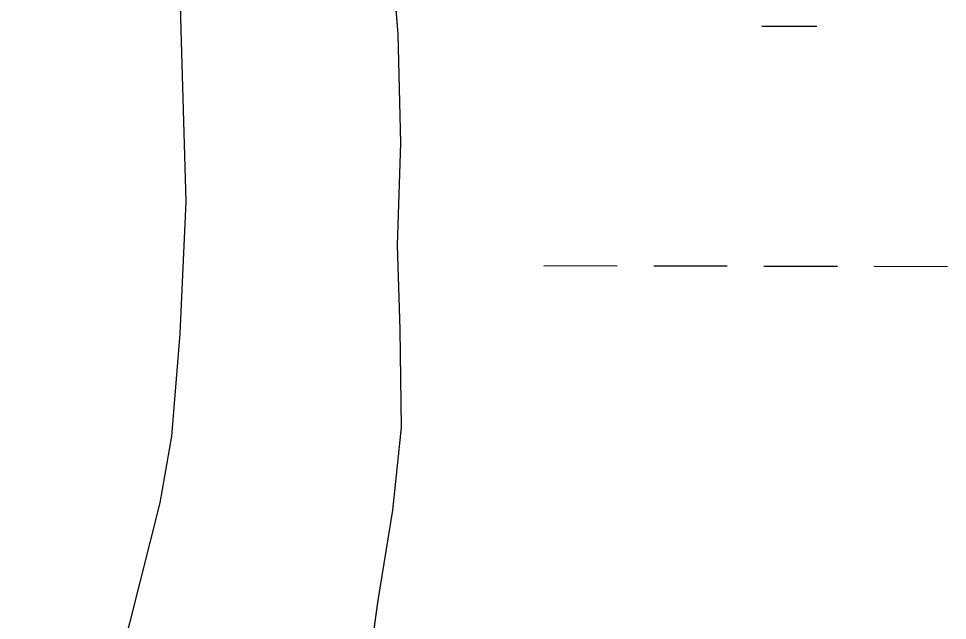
# Model space of a CAD drawing. Extents: x 3172297 to 3210190, y 958463 to 983887.
# Drawn here: x 3187707 to 3188112.1, y 977875.6 to 978138.1 of the extents above; entities that cross this region are included whole.
import ezdxf

# ---------------------------------------------------------------- set-up
doc = ezdxf.new("R2010")
doc.units = 0
for name, color, linetype in [('V-LEVE-TOET', 7, 'Continuous'), ('V-SITE-VEGE', 7, 'Continuous'), ('V-WETL-SWMP', 7, 'Continuous')]:
    doc.layers.add(name, color=color, linetype=linetype)

msp = doc.modelspace()

# ---------------------------------------------------------------- linework, layer by layer
at = {"layer": 'V-LEVE-TOET'}
msp.add_lwpolyline([(3187776.39, 978185.7), (3187777.88, 978128.26), (3187780.02, 978058.28), (3187777.33, 978000.54), (3187773.73, 977955.89), (3187768.62, 977926.86), (3187755.58, 977874.9), (3187738.44, 977810.09), (3187720.34, 977722.96), (3187706.31, 977652.04)], dxfattribs=at)
at = {"layer": 'V-SITE-VEGE'}
for p, q in [((3187868.61, 978179.05), (3187872.41, 978131.31)), ((3187872.41, 978131.31), (3187873.55, 978083.73)), ((3187873.55, 978083.73), (3187872.19, 978039.27)), ((3187872.19, 978039.27), (3187873.26, 978002.46)), ((3187873.26, 978002.46), (3187873.88, 977959.68)), ((3187873.88, 977959.68), (3187870.14, 977923.67)), ((3187870.14, 977923.67), (3187863.61, 977883.33)), ((3187863.61, 977883.33), (3187857.5, 977839.02))]:
    msp.add_line(p, q, dxfattribs=at)
at = {"layer": 'V-WETL-SWMP'}
for p, q in [((3188031.2, 978134.77), (3188055.2, 978134.71)), ((3187936.1, 978030.36), (3187968.1, 978030.28)), ((3187984.1, 978030.24), (3188016.1, 978030.16)), ((3188032.1, 978030.12), (3188064.1, 978030.04)), ((3188080.1, 978030.01), (3188112.1, 978029.93))]:
    msp.add_line(p, q, dxfattribs=at)
msp.add_lwpolyline([(3187868.61, 978179.05), (3187872.41, 978131.31), (3187873.55, 978083.73), (3187872.19, 978039.27), (3187873.26, 978002.46), (3187873.88, 977959.68), (3187870.14, 977923.67), (3187863.61, 977883.33), (3187857.5, 977839.02)], dxfattribs=at)

doc.saveas('drawing.dxf')
